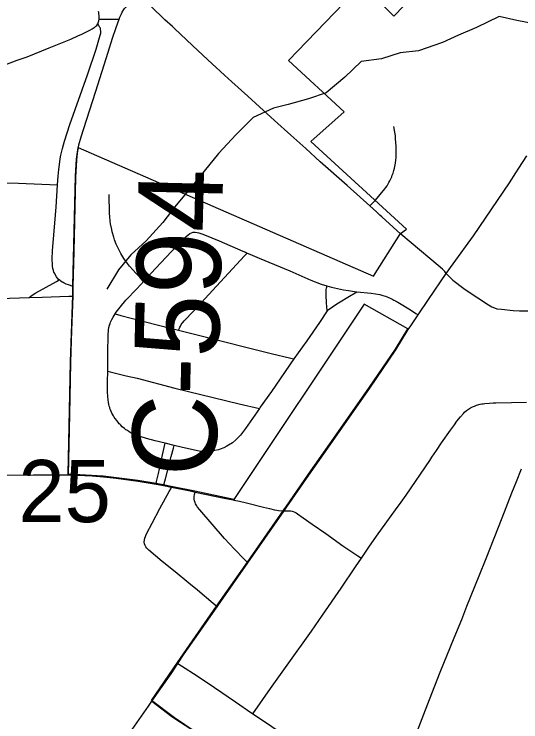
# Model space of a CAD drawing. Extents: x 0 to 34, y 0 to 22.
# Drawn here: x 3.428 to 3.5985, y 15.4102 to 15.6484 of the extents above; entities that cross this region are included whole.
import ezdxf

# ---------------------------------------------------------------- set-up
doc = ezdxf.new("R2010")
doc.units = 0
for name, color, linetype in [('GM_X_City_Street', 7, 'Continuous'), ('GM_X_Corporation', 7, 'Continuous'), ('GM_X_County_Road', 7, 'Continuous'), ('GM_X_County_Road_Text', 7, 'Continuous'), ('GM_X_Minor_River', 7, 'Continuous'), ('GM_X_Section_Text', 7, 'Continuous'), ('GM_X_State_Route', 7, 'Continuous'), ('GM_X_Township_Road', 7, 'Continuous')]:
    doc.layers.add(name, color=color, linetype=linetype)

msp = doc.modelspace()

# ---------------------------------------------------------------- linework, layer by layer
at = {"layer": 'GM_X_City_Street'}
msp.add_line((3.48186, 15.50319), (3.47882, 15.50395), dxfattribs=at)
for points in [[(3.5477, 15.58383), (3.54953, 15.5858), (3.55268, 15.58952), (3.55306, 15.59004), (3.55344, 15.59058), (3.55386, 15.59126), (3.55408, 15.59167), (3.5544, 15.5923), (3.55502, 15.59364), (3.55522, 15.59414), (3.55547, 15.59483), (3.55574, 15.59576), (3.55593, 15.59651), (3.55628, 15.5982), (3.55641, 15.5992), (3.5565, 15.60008), (3.55654, 15.60067), (3.55656, 15.60159), (3.55655, 15.60282), (3.55651, 15.60391), (3.55635, 15.60635), (3.55625, 15.60739), (3.55607, 15.60867), (3.55577, 15.61055)], [(3.47175, 15.5586), (3.47109, 15.55919), (3.47008, 15.56007), (3.469, 15.56114), (3.46804, 15.56217), (3.46685, 15.56355), (3.46619, 15.56439), (3.46497, 15.56608), (3.46396, 15.56775), (3.46345, 15.56866), (3.46274, 15.5701), (3.46239, 15.57091), (3.46183, 15.57241), (3.46154, 15.57327), (3.46104, 15.57507), (3.46083, 15.57591), (3.46048, 15.57776), (3.46034, 15.57866), (3.46018, 15.58023), (3.46011, 15.58126), (3.45997, 15.58764)], [(3.47175, 15.5586), (3.47562, 15.56276), (3.48456, 15.57227), (3.48583, 15.57348), (3.48651, 15.57407), (3.48711, 15.57453), (3.48767, 15.57479), (3.48827, 15.57493), (3.48888, 15.57495), (3.48963, 15.57489), (3.49012, 15.57481), (3.49116, 15.57447), (3.4921, 15.57412), (3.49704, 15.57204), (3.50499, 15.56854), (3.50586, 15.56821), (3.5064, 15.56797)], [(3.48329, 15.54203), (3.48359, 15.54268), (3.48374, 15.54302), (3.48393, 15.54338), (3.48424, 15.54389), (3.48451, 15.54431), (3.48472, 15.54459), (3.48516, 15.54512), (3.4883, 15.54837), (3.49606, 15.55685), (3.5055, 15.567), (3.5064, 15.56797)], [(3.5064, 15.56797), (3.50728, 15.56759), (3.51043, 15.56626), (3.52074, 15.56192), (3.52785, 15.55881), (3.53132, 15.55746), (3.53325, 15.55688)], [(3.57339, 15.56102), (3.57453, 15.55985), (3.5756, 15.55887), (3.5793, 15.55603), (3.58211, 15.55409), (3.58404, 15.55284), (3.58762, 15.55053), (3.58866, 15.5499), (3.58901, 15.54972), (3.5893, 15.54959), (3.58962, 15.54947), (3.59043, 15.54923), (3.59198, 15.54905), (3.59591, 15.54866), (3.59795, 15.54852), (3.59958, 15.54846), (3.60127, 15.54849)], [(3.46201, 15.54751), (3.46235, 15.54801), (3.46364, 15.54973), (3.46563, 15.55211), (3.46928, 15.55593), (3.47175, 15.5586)], [(3.53327, 15.54854), (3.53311, 15.55119), (3.53298, 15.55383), (3.53298, 15.55449), (3.53298, 15.55491), (3.533, 15.55534), (3.53303, 15.55566), (3.53309, 15.55611), (3.53315, 15.55646), (3.53325, 15.55688)], [(3.53325, 15.55688), (3.53399, 15.55666), (3.53474, 15.55647), (3.5378, 15.55579), (3.53879, 15.5556), (3.54048, 15.55531), (3.5418, 15.55514), (3.54326, 15.55495)], [(3.53327, 15.54854), (3.53367, 15.54887), (3.53658, 15.55082), (3.53771, 15.55154), (3.54021, 15.55306), (3.54326, 15.55495)], [(3.54326, 15.55495), (3.54811, 15.55442), (3.54954, 15.55424), (3.55106, 15.55396), (3.55203, 15.5537), (3.55298, 15.55342), (3.55371, 15.55314), (3.55452, 15.5528), (3.55493, 15.5526), (3.55543, 15.55234), (3.55579, 15.55215), (3.5563, 15.55186), (3.55666, 15.55166), (3.55712, 15.55138), (3.56133, 15.54879), (3.56319, 15.5476), (3.56387, 15.54716)], [(3.45954, 15.52819), (3.45959, 15.53585), (3.45965, 15.53902), (3.45969, 15.54077), (3.45973, 15.5415), (3.45978, 15.54212), (3.45992, 15.54291), (3.46009, 15.54364), (3.46027, 15.54421), (3.46046, 15.54472), (3.46087, 15.54561), (3.46131, 15.5464), (3.46201, 15.54751)], [(3.46201, 15.54751), (3.46393, 15.54698), (3.46741, 15.54601), (3.48096, 15.54261), (3.48329, 15.54203)], [(3.53327, 15.54854), (3.53069, 15.54456), (3.52644, 15.53844), (3.52212, 15.53231)], [(3.48329, 15.54203), (3.49274, 15.53968), (3.506, 15.53629), (3.51446, 15.53419), (3.5211, 15.53256), (3.52212, 15.53231)], [(3.52212, 15.53231), (3.51456, 15.52135), (3.51079, 15.51603), (3.51051, 15.51562)], [(3.47882, 15.50395), (3.47543, 15.5048), (3.47258, 15.50553), (3.47075, 15.50607), (3.46972, 15.50641), (3.46888, 15.50672), (3.46824, 15.50699), (3.46778, 15.5072), (3.46742, 15.50738), (3.46703, 15.50759), (3.46658, 15.50785), (3.46589, 15.50829), (3.46561, 15.50847), (3.46512, 15.50886), (3.46438, 15.50948), (3.46387, 15.50998), (3.46365, 15.51021), (3.46339, 15.51052), (3.4631, 15.51086), (3.46288, 15.51114), (3.46253, 15.51159), (3.46206, 15.51223), (3.46172, 15.5127), (3.4614, 15.51319), (3.46109, 15.51371), (3.46091, 15.51404), (3.46063, 15.51463), (3.46042, 15.51517), (3.46026, 15.51562), (3.46017, 15.51594), (3.46003, 15.51645), (3.45987, 15.51707), (3.45977, 15.51764), (3.45964, 15.51857), (3.45954, 15.51969), (3.45947, 15.52119), (3.45945, 15.52236), (3.45942, 15.52462), (3.45954, 15.52819)], [(3.45954, 15.52819), (3.46035, 15.52796), (3.46574, 15.52664), (3.46938, 15.52581), (3.48205, 15.52251), (3.50368, 15.51726), (3.51051, 15.51562)], [(3.51051, 15.51562), (3.50584, 15.50888), (3.50413, 15.50666), (3.50317, 15.50564), (3.50248, 15.50498), (3.50143, 15.5041), (3.50016, 15.50324), (3.49961, 15.50291), (3.49851, 15.50235), (3.49735, 15.50192), (3.49677, 15.50175), (3.49557, 15.50146), (3.49495, 15.50135), (3.49382, 15.50122), (3.49307, 15.50117), (3.49191, 15.50115), (3.49111, 15.50121), (3.49031, 15.50131), (3.48967, 15.50142), (3.48422, 15.5026), (3.48186, 15.50319)], [(3.50833, 15.41291), (3.51422, 15.42134), (3.51984, 15.42922), (3.52799, 15.44071), (3.53173, 15.44608), (3.53802, 15.45512), (3.54286, 15.46237), (3.54484, 15.46523), (3.54734, 15.46891), (3.54989, 15.47266), (3.55339, 15.47753), (3.55634, 15.48155), (3.55821, 15.48416), (3.55991, 15.48648), (3.56782, 15.49815), (3.56851, 15.4992), (3.57007, 15.50154), (3.57179, 15.50405), (3.57485, 15.50836), (3.57609, 15.51014), (3.57698, 15.51141), (3.57814, 15.51287), (3.57912, 15.51396), (3.57956, 15.5144), (3.58022, 15.51496), (3.58085, 15.51543), (3.58153, 15.51585), (3.58216, 15.51618), (3.58282, 15.51647), (3.58355, 15.51671), (3.58476, 15.51704), (3.58539, 15.51717), (3.5858, 15.51723), (3.58639, 15.5173), (3.58794, 15.51745), (3.58918, 15.51754), (3.59005, 15.51757), (3.59532, 15.51768), (3.60037, 15.51778)], [(3.47578, 15.49016), (3.47596, 15.49102), (3.47656, 15.49372), (3.47795, 15.50005), (3.47882, 15.50395)], [(3.47828, 15.48967), (3.47848, 15.49035), (3.47894, 15.49194), (3.48089, 15.49948), (3.48163, 15.50232), (3.48186, 15.50319)], [(3.56279, 15.40492), (3.56773, 15.41767), (3.57134, 15.42694), (3.57607, 15.43842), (3.57856, 15.44464), (3.58029, 15.44905), (3.58447, 15.45929), (3.58679, 15.46517), (3.59221, 15.47885), (3.59547, 15.48728), (3.59696, 15.49103), (3.59873, 15.49534)], [(3.51886, 15.48122), (3.52044, 15.48123), (3.52099, 15.48118), (3.52154, 15.48107), (3.52187, 15.48099), (3.52242, 15.48076), (3.52288, 15.48053), (3.52336, 15.48023), (3.52524, 15.47888), (3.52827, 15.47674), (3.53284, 15.47356), (3.53863, 15.46943), (3.54368, 15.46601), (3.54484, 15.46523)], [(3.48312, 15.42983), (3.48429, 15.42905), (3.48955, 15.42563), (3.49544, 15.42169), (3.50246, 15.41687), (3.50802, 15.41311), (3.50833, 15.41291), (3.51193, 15.41056), (3.52033, 15.40479), (3.52695, 15.40007), (3.536, 15.39408), (3.55047, 15.38496), (3.55109, 15.38461), (3.55169, 15.38429), (3.55224, 15.38407), (3.55297, 15.38379), (3.55365, 15.38356), (3.55427, 15.38334)]]:
    msp.add_lwpolyline(points, dxfattribs=at)
at = {"layer": 'GM_X_Corporation'}
msp.add_lwpolyline([(3.53196, 15.37764), (3.48196, 15.41155), (3.47425, 15.41736), (3.48301, 15.4301), (3.49614, 15.44912), (3.50648, 15.46395), (3.51875, 15.48149), (3.51963, 15.48276), (3.52707, 15.4935), (3.53418, 15.50369), (3.54753, 15.52281), (3.55628, 15.53566), (3.56048, 15.54244), (3.54579, 15.55076), (3.50194, 15.48505), (3.4888, 15.4878), (3.48086, 15.48941), (3.47816, 15.48995), (3.47578, 15.49042), (3.46965, 15.49144), (3.45794, 15.49288), (3.44616, 15.49358), (3.44702, 15.53138), (3.44774, 15.55375), (3.44781, 15.55694), (3.44863, 15.5938), (3.44898, 15.59954), (3.44952, 15.60351), (3.5489, 15.56022), (3.55794, 15.57457), (3.56003, 15.57603), (3.5278, 15.60553), (3.53908, 15.61548), (3.52026, 15.63279), (3.54506, 15.65852), (3.55573, 15.64773), (3.57282, 15.66545)], dxfattribs=at)
at = {"layer": 'GM_X_County_Road'}
for p, q in [((3.47578, 15.49016), (3.47828, 15.48967)), ((3.47828, 15.48967), (3.48097, 15.48914))]:
    msp.add_line(p, q, dxfattribs=at)
for points in [[(3.46332, 15.64669), (3.46356, 15.64732), (3.46409, 15.6485), (3.46434, 15.64899), (3.46491, 15.64994), (3.46511, 15.65022), (3.46532, 15.65047), (3.46554, 15.65071), (3.46581, 15.65097), (3.46624, 15.65131), (3.46668, 15.65161), (3.46704, 15.65183), (3.46741, 15.65202), (3.46792, 15.65231), (3.47117, 15.65418)], [(3.44933, 15.60158), (3.44984, 15.60438), (3.45056, 15.60708), (3.45232, 15.61272), (3.45549, 15.62249), (3.45962, 15.63556), (3.46116, 15.64029), (3.46235, 15.64383), (3.46332, 15.64669)], [(3.44785, 15.55348), (3.44792, 15.55667), (3.44819, 15.56851), (3.44874, 15.59352), (3.44909, 15.59927), (3.44933, 15.60158)], [(3.44627, 15.4933), (3.4466, 15.50841), (3.44692, 15.51929), (3.44713, 15.53111), (3.44739, 15.54196), (3.44785, 15.55348)], [(3.41094, 15.49319), (3.42428, 15.49325), (3.43452, 15.4933), (3.44627, 15.4933)], [(3.44627, 15.4933), (3.44929, 15.49318), (3.45429, 15.49292), (3.45805, 15.4926), (3.46237, 15.49214), (3.46976, 15.49117), (3.47578, 15.49016)], [(3.48097, 15.48914), (3.48718, 15.48791), (3.48891, 15.48753), (3.49866, 15.48549), (3.50172, 15.48484)], [(3.50172, 15.48484), (3.50206, 15.48477), (3.50379, 15.4844), (3.50615, 15.4839), (3.51194, 15.48243), (3.5139, 15.48195), (3.51565, 15.48155), (3.51638, 15.4814), (3.51699, 15.48132), (3.51886, 15.48122)]]:
    msp.add_lwpolyline(points, dxfattribs=at)
at = {"layer": 'GM_X_Minor_River'}
msp.add_lwpolyline([(3.60238, 15.64526), (3.59707, 15.64625), (3.5912, 15.64762), (3.58358, 15.64389), (3.57749, 15.64128), (3.57216, 15.63885), (3.56399, 15.63607), (3.55791, 15.63535), (3.55163, 15.63331), (3.5448, 15.63242), (3.53926, 15.62715), (3.53296, 15.62188), (3.52706, 15.61984), (3.52022, 15.61799), (3.51527, 15.6167), (3.50842, 15.61353), (3.50269, 15.60788), (3.49676, 15.60147), (3.48757, 15.59016), (3.48202, 15.58356), (3.478, 15.57828), (3.47245, 15.57206), (3.46729, 15.56735), (3.46308, 15.56226), (3.45924, 15.55584)], dxfattribs=at)
at = {"layer": 'GM_X_State_Route'}
msp.add_line((3.56059, 15.54217), (3.56141, 15.54342), dxfattribs=at)
for points in [[(3.56141, 15.54342), (3.56387, 15.54716), (3.56734, 15.55227), (3.57339, 15.56102), (3.57568, 15.56434), (3.58255, 15.57377), (3.5946, 15.59154), (3.59678, 15.59493), (3.59778, 15.59651), (3.60048, 15.60067)], [(3.49005, 15.43993), (3.49626, 15.44885), (3.4975, 15.45064), (3.50659, 15.46367), (3.51886, 15.48122), (3.51975, 15.48249), (3.52718, 15.49322), (3.53429, 15.50342), (3.54765, 15.52253), (3.55639, 15.53538), (3.56059, 15.54217)], [(3.47436, 15.41708), (3.4778, 15.4221), (3.48082, 15.42638), (3.48312, 15.42983), (3.48525, 15.43303), (3.49005, 15.43993)], [(3.41335, 15.30356), (3.41455, 15.30605), (3.41576, 15.30857), (3.41824, 15.31359), (3.42056, 15.31833), (3.42489, 15.32728), (3.42733, 15.3323), (3.42895, 15.33565), (3.4314, 15.34068), (3.43477, 15.34767), (3.43721, 15.35271), (3.43953, 15.35745), (3.44101, 15.36054), (3.44142, 15.36138), (3.44366, 15.36581), (3.44648, 15.37135), (3.44984, 15.378), (3.45343, 15.3849), (3.45599, 15.38953), (3.45935, 15.39514), (3.46274, 15.40038), (3.46767, 15.40756), (3.47321, 15.41543), (3.47436, 15.41708)]]:
    msp.add_lwpolyline(points, dxfattribs=at)
at = {"layer": 'GM_X_Township_Road'}
for points in [[(3.5477, 15.58383), (3.54005, 15.59068), (3.53101, 15.59869), (3.52616, 15.60317), (3.52104, 15.60768), (3.5156, 15.61257), (3.5105, 15.61717), (3.50658, 15.62072), (3.50129, 15.62554), (3.49878, 15.62785), (3.49466, 15.63163), (3.49146, 15.63459), (3.48805, 15.63776), (3.48193, 15.64352), (3.48126, 15.64417), (3.47876, 15.6465), (3.47403, 15.651), (3.47292, 15.65214), (3.47201, 15.65312), (3.47117, 15.65418)], [(3.45658, 15.64671), (3.4566, 15.64726), (3.4566, 15.64786), (3.45656, 15.64842), (3.45648, 15.64893), (3.45641, 15.64928)], [(3.45612, 15.64505), (3.4563, 15.64542), (3.45643, 15.64582), (3.45651, 15.64615), (3.45658, 15.64671)], [(3.45658, 15.64671), (3.45723, 15.64671), (3.46123, 15.64669), (3.46181, 15.64669), (3.46332, 15.64669)], [(3.42521, 15.63144), (3.42909, 15.63286), (3.43236, 15.63404), (3.43984, 15.63701), (3.44709, 15.63999), (3.44969, 15.64113), (3.45056, 15.64154), (3.45346, 15.64296), (3.4543, 15.64345), (3.45492, 15.64383), (3.45522, 15.64403), (3.4555, 15.64427), (3.4558, 15.64459), (3.45612, 15.64505)], [(3.44259, 15.59092), (3.44287, 15.5938), (3.44308, 15.59608), (3.44328, 15.59775), (3.44355, 15.59962), (3.44377, 15.6009), (3.44429, 15.60318), (3.44492, 15.60559), (3.44675, 15.61122), (3.45266, 15.62797), (3.45557, 15.63653), (3.45699, 15.6413), (3.45713, 15.64197), (3.45718, 15.64235), (3.45718, 15.64279), (3.45712, 15.64323), (3.45702, 15.64361), (3.45687, 15.64392), (3.45665, 15.64434), (3.45635, 15.64475), (3.45612, 15.64505)], [(3.41036, 15.59209), (3.41985, 15.59173), (3.4295, 15.59149), (3.44259, 15.59092)], [(3.44316, 15.55897), (3.44288, 15.55921), (3.44231, 15.55992), (3.44184, 15.56073), (3.44167, 15.56103), (3.44142, 15.56157), (3.44125, 15.56206), (3.44107, 15.56278), (3.44094, 15.56356), (3.44089, 15.56407), (3.44083, 15.56588), (3.44097, 15.56876), (3.44121, 15.57278), (3.44218, 15.58338), (3.44259, 15.59092)], [(3.55809, 15.57426), (3.55546, 15.57665), (3.55174, 15.58011), (3.55107, 15.58075), (3.54994, 15.58179), (3.54881, 15.58283), (3.5477, 15.58383)], [(3.57339, 15.56102), (3.57315, 15.56138), (3.57286, 15.56175), (3.57257, 15.56207), (3.57208, 15.56255), (3.5706, 15.56373), (3.5616, 15.57135), (3.55809, 15.57426)], [(3.43311, 15.55297), (3.43362, 15.55342), (3.43446, 15.554), (3.43534, 15.55455), (3.44224, 15.55839), (3.44316, 15.55897)], [(3.44792, 15.55667), (3.44626, 15.55724), (3.44549, 15.5575), (3.44483, 15.55781), (3.44449, 15.558), (3.44421, 15.55816), (3.44376, 15.55847), (3.44345, 15.55871), (3.44316, 15.55897)], [(3.36917, 15.55206), (3.37714, 15.55197), (3.38491, 15.55204), (3.40075, 15.55236), (3.42311, 15.55267), (3.43311, 15.55297)], [(3.43311, 15.55297), (3.4374, 15.55308), (3.4464, 15.55343), (3.44785, 15.55348)], [(3.49626, 15.44885), (3.49497, 15.44995), (3.48965, 15.4545), (3.48681, 15.4569), (3.48224, 15.46065), (3.47786, 15.46413), (3.47335, 15.46795), (3.47268, 15.46863), (3.47234, 15.46905), (3.47205, 15.4695), (3.47182, 15.47007), (3.47173, 15.47068), (3.47182, 15.4714), (3.47198, 15.47196), (3.47258, 15.47345), (3.47441, 15.47706), (3.47706, 15.48198), (3.48018, 15.48766), (3.4807, 15.48862), (3.48097, 15.48914)], [(3.50659, 15.46367), (3.50536, 15.46494), (3.5021, 15.46828), (3.49881, 15.47193), (3.49052, 15.48149), (3.48972, 15.48247), (3.48943, 15.4829), (3.48908, 15.48357), (3.48891, 15.48397), (3.48873, 15.48454), (3.48861, 15.48508), (3.48858, 15.48553), (3.48858, 15.486), (3.48867, 15.48664), (3.48879, 15.48708), (3.48891, 15.48753)], [(3.47436, 15.41708), (3.4811, 15.41195), (3.48207, 15.41127), (3.48742, 15.40786), (3.49244, 15.40452), (3.49985, 15.39939), (3.51182, 15.39112), (3.51704, 15.38765), (3.5241, 15.38285), (3.52946, 15.37916), (3.53207, 15.37736)]]:
    msp.add_lwpolyline(points, dxfattribs=at)

# ---------------------------------------------------------------- texts
at = {"layer": 'GM_X_County_Road_Text'}
msp.add_text('C-594', height=0.028409, rotation=88.6253, dxfattribs=at).set_placement((3.49587, 15.49249))
at = {"layer": 'GM_X_Section_Text'}
msp.add_text('25', height=0.020928, rotation=0, dxfattribs=at).set_placement((3.42944, 15.47738))

doc.saveas('drawing.dxf')
